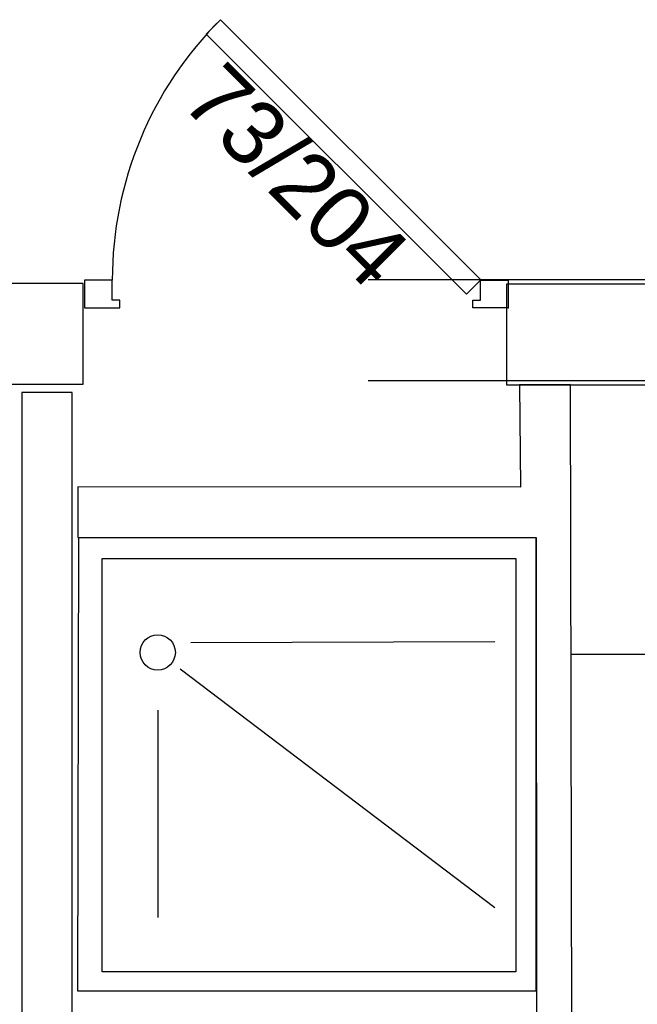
# Model space of a CAD drawing. Header units: millimetres. Extents: x -15 to 127, y -65 to 67.
# Tile 408 of 476: x 112.526 to 112.649, y 29.732 to 29.927. Entities that reach past the tile are written whole.
import ezdxf

# ---------------------------------------------------------------- set-up
doc = ezdxf.new("R2010")
doc.units = ezdxf.units.MM
doc.header["$MEASUREMENT"] = 0
doc.linetypes.add('PC_DASH_2', pattern=[0.125, 0.05555555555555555, -0.06944444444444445])
doc.layers.add('Calque 5', color=7, linetype='Continuous')
doc.styles.get("Standard").update_dxf_attribs({"font": 'BKANT.TTF'})

msp = doc.modelspace()

# ---------------------------------------------------------------- linework, layer by layer
at = {"layer": 'Calque 5', "color": 0, "linetype": 'PC_DASH_2'}
for p, q in [((111.7951603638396, 29.87580880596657), (114.5518720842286, 29.87580880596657)), ((111.7951603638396, 29.87580880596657), (114.5518720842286, 29.87580880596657)), ((111.7951603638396, 29.85580880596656), (114.5518720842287, 29.85580880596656)), ((111.7951603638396, 29.85580880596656), (114.5518720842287, 29.85580880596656))]:
    msp.add_line(p, q, dxfattribs=at)
at = {"layer": 'Calque 5', "color": 0}
for p, q in [((112.5599942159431, 29.80383267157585), (112.62031160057, 29.80402900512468)), ((112.5599942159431, 29.80383267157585), (112.62031160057, 29.80402900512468)), ((112.7887262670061, 29.80143959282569), (112.6354637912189, 29.80143959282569)), ((112.7887262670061, 29.80143959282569), (112.6354637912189, 29.80143959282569)), ((112.5578814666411, 29.79858808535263), (112.62031160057, 29.75121970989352)), ((112.5578814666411, 29.79858808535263), (112.62031160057, 29.75121970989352)), ((112.5534316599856, 29.7903628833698), (112.5534316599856, 29.74921970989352)), ((112.5534316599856, 29.7903628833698), (112.5534316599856, 29.74921970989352))]:
    msp.add_line(p, q, dxfattribs=at)
for points in [[(112.6174889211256, 29.87574892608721), (112.6146604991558, 29.8729205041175), (112.5630417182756, 29.92453928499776), (112.5658701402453, 29.92736770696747), (112.6174889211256, 29.87574892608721)], [(112.6174889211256, 29.87574892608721), (112.6146604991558, 29.8729205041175), (112.5630417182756, 29.92453928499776), (112.5658701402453, 29.92736770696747), (112.6174889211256, 29.87574892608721)], [(112.5389223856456, 29.87571948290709), (112.5389223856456, 29.87021948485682), (112.5459223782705, 29.87021948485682), (112.5459223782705, 29.87171947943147), (112.5444223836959, 29.87171947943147), (112.5444223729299, 29.87571948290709), (112.5389223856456, 29.87571948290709)], [(112.5389223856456, 29.87571948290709), (112.5389223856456, 29.87021948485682), (112.5459223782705, 29.87021948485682), (112.5459223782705, 29.87171947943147), (112.5444223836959, 29.87171947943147), (112.5444223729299, 29.87571948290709), (112.5389223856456, 29.87571948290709)], [(112.6229223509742, 29.87571949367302), (112.6229223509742, 29.87021949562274), (112.6159223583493, 29.87021949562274), (112.6159223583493, 29.87171949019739), (112.617422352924, 29.87171949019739), (112.6174223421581, 29.87571949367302), (112.6229223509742, 29.87571949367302)], [(112.6229223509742, 29.87571949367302), (112.6229223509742, 29.87021949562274), (112.6159223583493, 29.87021949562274), (112.6159223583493, 29.87171949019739), (112.617422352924, 29.87171949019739), (112.6174223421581, 29.87571949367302), (112.6229223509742, 29.87571949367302)], [(112.2611392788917, 29.85504209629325), (112.5386755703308, 29.85504209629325), (112.5386755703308, 29.87504209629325), (112.2611392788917, 29.87504209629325), (112.2611392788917, 29.85504209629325)], [(112.2611392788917, 29.85504209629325), (112.5386755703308, 29.85504209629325), (112.5386755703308, 29.87504209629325), (112.2611392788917, 29.87504209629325), (112.2611392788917, 29.85504209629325)], [(112.7998700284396, 29.874934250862), (112.6225807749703, 29.874934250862), (112.6225807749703, 29.854934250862), (112.7998700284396, 29.854934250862), (112.7998700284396, 29.874934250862)], [(112.7998700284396, 29.874934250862), (112.6225807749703, 29.874934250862), (112.6225807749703, 29.854934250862), (112.7998700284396, 29.854934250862), (112.7998700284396, 29.874934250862)], [(112.6352948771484, 29.85498120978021), (112.6252141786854, 29.85495785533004), (112.625393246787, 29.83464180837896), (112.537592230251, 29.83466516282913), (112.537591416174, 29.82462767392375), (112.6284731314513, 29.82462767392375), (112.6285576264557, 29.72738790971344), (112.6355576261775, 29.72738790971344), (112.6352948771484, 29.85498120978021)], [(112.6352948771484, 29.85498120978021), (112.6252141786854, 29.85495785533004), (112.625393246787, 29.83464180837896), (112.537592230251, 29.83466516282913), (112.537591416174, 29.82462767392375), (112.6284731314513, 29.82462767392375), (112.6285576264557, 29.72738790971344), (112.6355576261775, 29.72738790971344), (112.6352948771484, 29.85498120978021)], [(112.5264566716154, 29.22978180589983), (112.536456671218, 29.22978180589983), (112.536456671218, 29.85342810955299), (112.5264566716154, 29.853428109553), (112.5264566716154, 29.22978180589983)], [(112.5264566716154, 29.22978180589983), (112.536456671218, 29.22978180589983), (112.536456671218, 29.85342810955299), (112.5264566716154, 29.853428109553), (112.5264566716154, 29.22978180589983)], [(112.537771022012, 29.82464859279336), (112.6284317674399, 29.82464859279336), (112.6284317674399, 29.73464859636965), (112.5375932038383, 29.73464859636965), (112.537771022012, 29.82464859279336)], [(112.537771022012, 29.82464859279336), (112.6284317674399, 29.82464859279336), (112.6284317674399, 29.73464859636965), (112.5375932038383, 29.73464859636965), (112.537771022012, 29.82464859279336)], [(112.5424076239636, 29.82048197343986), (112.6244516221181, 29.82048197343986), (112.6244516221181, 29.73848197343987), (112.5424076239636, 29.73848197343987), (112.5424076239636, 29.82048197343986)], [(112.5424076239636, 29.82048197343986), (112.6244516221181, 29.82048197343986), (112.6244516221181, 29.73848197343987), (112.5424076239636, 29.73848197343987), (112.5424076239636, 29.82048197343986)]]:
    msp.add_lwpolyline(points, dxfattribs=at)
msp.add_circle((112.5534316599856, 29.80183264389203), 0.003499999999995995, dxfattribs=at)
msp.add_circle((112.5534316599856, 29.80183264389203), 0.003499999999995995, dxfattribs=at)
msp.add_arc((112.617422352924, 29.87571948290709), 0.07299997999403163, 134.9467146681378, 180, dxfattribs=at)
msp.add_arc((112.617422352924, 29.87571948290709), 0.07299997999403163, 134.9467146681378, 180, dxfattribs=at)
msp.add_point((112.6229223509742, 29.87021949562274), dxfattribs=at)
msp.add_point((112.6229223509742, 29.87021949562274), dxfattribs=at)

# ---------------------------------------------------------------- texts
at = {"layer": 'Calque 5', "color": 0, "insert": (112.5666760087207, 29.91974950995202), "char_height": 0.01267795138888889, "width": 0.05291666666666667, "attachment_point": 1, "rotation": 315}
msp.add_mtext('{\\fArial|b0|i0|c0|p34;\\W0.98;73/204}', dxfattribs=at)
msp.add_mtext('{\\fArial|b0|i0|c0|p34;\\W0.98;73/204}', dxfattribs=at)

doc.saveas('drawing.dxf')
